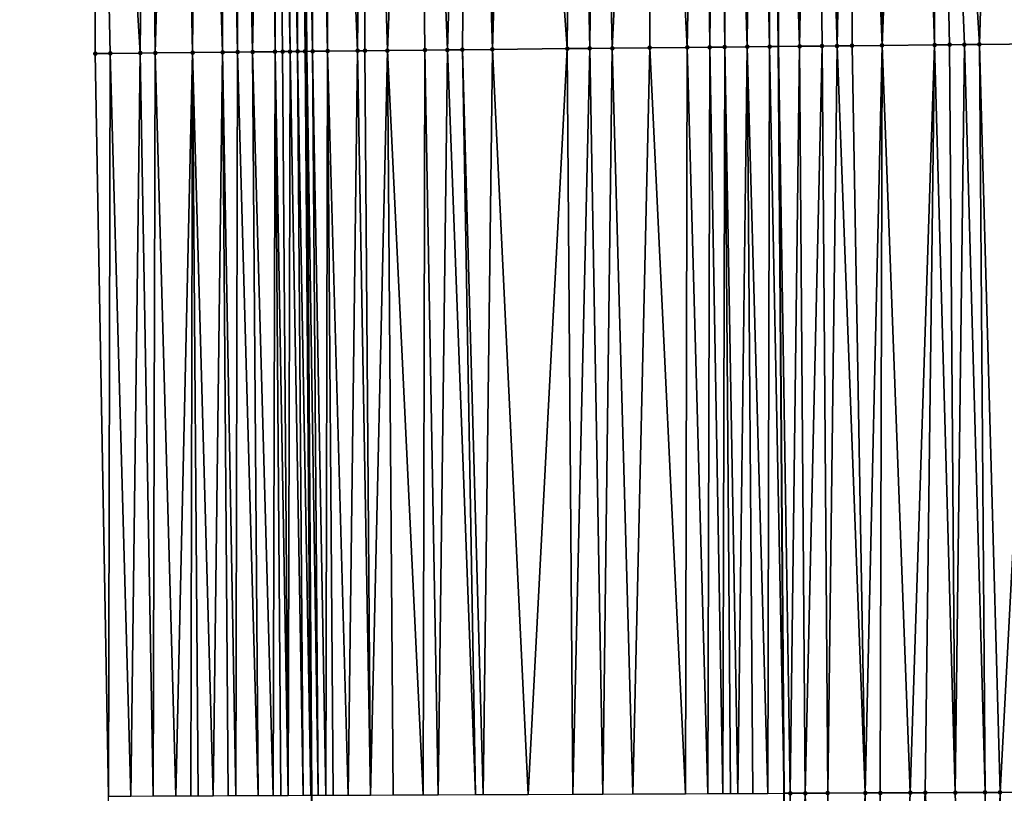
# Model space of a CAD drawing. Header units: feet. Extents: x 2004186 to 2014793, y 836912 to 864902.
# Tile 310 of 974: x 2010718 to 2010744, y 845961 to 845982. Entities that reach past the tile are written whole.
import ezdxf

# ---------------------------------------------------------------- set-up
doc = ezdxf.new("R2010")
doc.units = ezdxf.units.FT
doc.header["$LTSCALE"] = 100
doc.header["$MEASUREMENT"] = 0
for name, color, linetype, lineweight in [('EP_Travel Lane', 5, 'Continuous', 40), ('GPL_Skip Line', 2, 'Continuous', 40), ('Road Shots', 4, 'Continuous', 200), ('Road X-Section', 30, 'Continuous', 13)]:
    doc.layers.add(name, color=color, linetype=linetype, lineweight=lineweight)
doc.layers.add('I-77 SB_MM21-27-Surface-Border', color=7, linetype='Continuous')
doc.layers.add('I-77 SB_MM21-27-Surface-TIN', color=7, linetype='Continuous')

msp = doc.modelspace()

# ---------------------------------------------------------------- linework, layer by layer
at = {"layer": 'EP_Travel Lane'}
msp.add_polyline3d([(2010722.705964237, 845761.7021075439, 425.0050166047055), (2010723.352962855, 845781.692082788, 425.1876852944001), (2010723.911376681, 845801.5690235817, 425.3768788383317), (2010724.297133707, 845821.4646179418, 425.5774614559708), (2010724.598440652, 845841.4595824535, 425.7656775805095), (2010724.899755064, 845861.4550425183, 425.9601118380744), (2010725.134369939, 845881.2516384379, 426.1582307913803), (2010725.246468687, 845901.1065704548, 426.3858411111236), (2010725.302766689, 845921.1055584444, 426.6030436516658), (2010725.359059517, 845941.1027080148, 426.8172123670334), (2010725.345600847, 845960.8608194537, 427.0320121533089), (2010725.217076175, 845980.7078385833, 427.2257612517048), (2010725.046610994, 846000.7055091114, 427.4436580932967), (2010724.876148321, 846020.702885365, 427.6633146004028), (2010724.61601089, 846040.489180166, 427.8715578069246), (2010724.209326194, 846060.3758652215, 428.0537289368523), (2010723.753386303, 846080.3689233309, 428.2517148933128)], dxfattribs=at)
at = {"layer": 'GPL_Skip Line'}
msp.add_polyline3d([(2010735.00175465, 845761.3516280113, 425.4473056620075), (2010735.63421341, 845781.3411571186, 425.6421618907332), (2010736.199726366, 845801.2748992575, 425.8933602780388), (2010736.635738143, 845821.219854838, 426.113222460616), (2010737.009210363, 845841.2136292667, 426.3163967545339), (2010737.382690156, 845861.2078091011, 426.5307603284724), (2010737.67352125, 845881.1068178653, 426.708396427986), (2010737.814525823, 845901.0352713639, 426.9134328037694), (2010737.889335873, 845921.0340159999, 427.1157101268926), (2010737.964142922, 845941.0319583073, 427.3278324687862), (2010737.952741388, 845960.9135045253, 427.5267212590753), (2010737.79674954, 845980.8377834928, 427.732138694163), (2010737.58565998, 846000.8351243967, 427.9571178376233), (2010737.374572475, 846020.8322705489, 428.1892476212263), (2010737.074958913, 846040.725366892, 428.3958278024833), (2010736.632456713, 846060.6663841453, 428.5785453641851), (2010736.141218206, 846080.6587416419, 428.7518538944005)], dxfattribs=at)
at = {"layer": 'I-77 SB_MM21-27-Surface-Border', "color": 3, "linetype": 'ByBlock', "lineweight": -2}
msp.add_polyline3d([(2010717.549640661, 845761.8488889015, 424.8390908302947), (2010717.712514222, 845781.8529040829, 425.009159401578), (2010719.62590575, 845801.6709728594, 425.2506749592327), (2010719.252963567, 845821.5640582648, 425.4147544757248), (2010719.040106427, 845841.5691978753, 425.5709465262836), (2010719.427141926, 845861.5629845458, 425.7555527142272), (2010719.131176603, 845881.3207521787, 425.9175083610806), (2010719.695551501, 845901.1380573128, 426.1531890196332), (2010720.000536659, 845921.1356579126, 426.3906947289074), (2010720.105512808, 845941.1320675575, 426.6186254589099), (2010719.915505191, 845960.8380902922, 426.8223755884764), (2010719.565339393, 845980.6491778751, 427.0229262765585), (2010719.549636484, 846000.648459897, 427.2392904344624), (2010719.733926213, 846020.6495030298, 427.4614194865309), (2010720.038927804, 846040.4022176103, 427.6971068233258), (2010718.811779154, 846060.2494391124, 427.8474846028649), (2010719.536054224, 846080.2701218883, 428.0956971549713)], dxfattribs=at)
at = {"layer": 'I-77 SB_MM21-27-Surface-TIN', "color": 128, "linetype": 'ByBlock', "lineweight": -2}
for points in [[(2010725.749305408, 846000.7125904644, 427.4890559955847), (2010725.549315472, 846000.7105788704, 427.4757900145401), (2010725.765008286, 845980.7133113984, 427.2643283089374)], [(2010726.749253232, 846000.7228207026, 427.539679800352), (2010725.749305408, 846000.7125904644, 427.4890559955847), (2010726.56496784, 845980.7213755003, 427.3141071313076)], [(2010725.749305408, 846000.7125904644, 427.4890559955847), (2010725.765008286, 845980.7133113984, 427.2643283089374), (2010726.56496784, 845980.7213755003, 427.3141071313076)], [(2010726.749253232, 846000.7228207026, 427.539679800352), (2010726.56496784, 845980.7213755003, 427.3141071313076), (2010726.764957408, 845980.7234212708, 427.323927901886)], [(2010728.14917874, 846000.7372771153, 427.5983288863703), (2010726.749253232, 846000.7228207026, 427.539679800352), (2010727.364925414, 845980.7296231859, 427.3476911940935)], [(2010726.749253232, 846000.7228207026, 427.539679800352), (2010726.764957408, 845980.7234212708, 427.323927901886), (2010727.364925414, 845980.7296231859, 427.3476911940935)], [(2010728.14917874, 846000.7372771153, 427.5983288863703), (2010727.364925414, 845980.7296231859, 427.3476911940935), (2010728.364872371, 845980.7399338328, 427.389579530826)], [(2010729.549103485, 846000.75180419, 427.6505355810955), (2010728.14917874, 846000.7372771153, 427.5983288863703), (2010728.964840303, 845980.7461426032, 427.4127380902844)], [(2010728.14917874, 846000.7372771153, 427.5983288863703), (2010728.364872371, 845980.7399338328, 427.389579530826), (2010728.964840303, 845980.7461426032, 427.4127380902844)], [(2010729.549103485, 846000.75180419, 427.6505355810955), (2010728.964840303, 845980.7461426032, 427.4127380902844), (2010729.364818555, 845980.7503161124, 427.4251488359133)], [(2010729.549103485, 846000.75180419, 427.6505355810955), (2010729.364818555, 845980.7503161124, 427.4251488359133), (2010730.164775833, 845980.7585912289, 427.4563130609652)], [(2010730.149071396, 846000.7580149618, 427.6742881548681), (2010729.549103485, 846000.75180419, 427.6505355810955), (2010730.164775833, 845980.7585912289, 427.4563130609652)], [(2010730.749039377, 846000.7642192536, 427.6986315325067), (2010730.149071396, 846000.7580149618, 427.6742881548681), (2010730.164775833, 845980.7585912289, 427.4563130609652)], [(2010730.749039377, 846000.7642192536, 427.6986315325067), (2010730.164775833, 845980.7585912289, 427.4563130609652), (2010732.164667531, 845980.779417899, 427.5219725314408)], [(2010732.348952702, 846000.7808836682, 427.7526396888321), (2010730.749039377, 846000.7642192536, 427.6986315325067), (2010732.164667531, 845980.779417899, 427.5219725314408)], [(2010732.348952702, 846000.7808836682, 427.7526396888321), (2010732.164667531, 845980.779417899, 427.5219725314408), (2010732.764635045, 845980.7856655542, 427.5417008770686)], [(2010732.948921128, 846000.7870466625, 427.7807482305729), (2010732.348952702, 846000.7808836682, 427.7526396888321), (2010732.764635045, 845980.7856655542, 427.5417008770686)], [(2010732.948921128, 846000.7870466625, 427.7807482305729), (2010732.764635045, 845980.7856655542, 427.5417008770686), (2010733.364603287, 845980.7918455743, 427.5673956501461)], [(2010734.348846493, 846000.8015162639, 427.8381948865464), (2010732.948921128, 846000.7870466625, 427.7807482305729), (2010733.364603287, 845980.7918455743, 427.5673956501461)], [(2010734.348846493, 846000.8015162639, 427.8381948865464), (2010733.364603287, 845980.7918455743, 427.5673956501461), (2010734.364550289, 845980.8021519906, 427.6096571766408)], [(2010735.748771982, 846000.8159743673, 427.8966898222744), (2010734.348846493, 846000.8015162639, 427.8381948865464), (2010735.364496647, 845980.8125182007, 427.6466440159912)], [(2010734.348846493, 846000.8015162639, 427.8381948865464), (2010734.364550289, 845980.8021519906, 427.6096571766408), (2010735.364496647, 845980.8125182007, 427.6466440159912)], [(2010735.748771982, 846000.8159743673, 427.8966898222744), (2010735.364496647, 845980.8125182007, 427.6466440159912), (2010735.964464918, 845980.8186955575, 427.6725737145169)], [(2010736.148751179, 846000.8200602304, 427.9175075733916), (2010735.748771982, 846000.8159743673, 427.8966898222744), (2010735.964464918, 845980.8186955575, 427.6725737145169)], [(2010736.148751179, 846000.8200602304, 427.9175075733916), (2010735.964464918, 845980.8186955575, 427.6725737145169), (2010736.364443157, 845980.8228701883, 427.6848855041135)], [(2010736.348740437, 846000.8221347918, 427.9250326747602), (2010736.148751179, 846000.8200602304, 427.9175075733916), (2010736.364443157, 845980.8228701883, 427.6848855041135)], [(2010736.748718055, 846000.8263669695, 427.9325105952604), (2010736.348740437, 846000.8221347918, 427.9250326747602), (2010736.964409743, 845980.8292038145, 427.6970299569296)], [(2010736.348740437, 846000.8221347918, 427.9250326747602), (2010736.364443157, 845980.8228701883, 427.6848855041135), (2010736.964409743, 845980.8292038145, 427.6970299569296)], [(2010736.948706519, 846000.8285150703, 427.9333309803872), (2010736.748718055, 846000.8263669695, 427.9325105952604), (2010736.964409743, 845980.8292038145, 427.6970299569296)], [(2010737.148695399, 846000.8306246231, 427.9376658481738), (2010736.948706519, 846000.8285150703, 427.9333309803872), (2010736.964409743, 845980.8292038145, 427.6970299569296)], [(2010737.148695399, 846000.8306246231, 427.9376658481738), (2010736.964409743, 845980.8292038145, 427.6970299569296), (2010737.564377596, 845980.8354200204, 427.7195325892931)], [(2010737.148695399, 846000.8306246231, 427.9376658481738), (2010737.564377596, 845980.8354200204, 427.7195325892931), (2010737.58565998, 846000.8351243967, 427.9571178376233)], [(2010737.564377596, 845980.8354200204, 427.7195325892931), (2010737.79674954, 845980.8377834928, 427.732138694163), (2010737.58565998, 846000.8351243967, 427.9571178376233)], [(2010737.748663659, 846000.8368029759, 427.96437413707), (2010737.58565998, 846000.8351243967, 427.9571178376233), (2010737.79674954, 845980.8377834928, 427.732138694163)], [(2010738.148643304, 846000.8408472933, 427.9889796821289), (2010737.748663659, 846000.8368029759, 427.96437413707), (2010738.36433637, 845980.8435564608, 427.7629301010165)], [(2010737.748663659, 846000.8368029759, 427.96437413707), (2010737.79674954, 845980.8377834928, 427.732138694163), (2010738.36433637, 845980.8435564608, 427.7629301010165)], [(2010738.748611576, 846000.8470246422, 428.0157794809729), (2010738.148643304, 846000.8408472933, 427.9889796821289), (2010738.36433637, 845980.8435564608, 427.7629301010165)], [(2010738.748611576, 846000.8470246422, 428.0157794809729), (2010738.36433637, 845980.8435564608, 427.7629301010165), (2010738.964304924, 845980.849707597, 427.7911728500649)], [(2010739.748557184, 846000.8574603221, 428.0476727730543), (2010738.748611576, 846000.8470246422, 428.0157794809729), (2010739.364283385, 845980.8538616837, 427.8052969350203)], [(2010738.748611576, 846000.8470246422, 428.0157794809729), (2010738.964304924, 845980.849707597, 427.7911728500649), (2010739.364283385, 845980.8538616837, 427.8052969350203)], [(2010739.748557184, 846000.8574603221, 428.0476727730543), (2010739.364283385, 845980.8538616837, 427.8052969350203), (2010739.764261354, 845980.8580614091, 427.8153949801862)], [(2010740.348524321, 846000.8637428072, 428.0648871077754), (2010739.748557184, 846000.8574603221, 428.0476727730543), (2010740.564218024, 845980.8663928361, 427.8415918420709)], [(2010739.748557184, 846000.8574603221, 428.0476727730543), (2010739.764261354, 845980.8580614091, 427.8153949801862), (2010740.564218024, 845980.8663928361, 427.8415918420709)], [(2010740.748502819, 846000.8678934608, 428.0797977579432), (2010740.348524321, 846000.8637428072, 428.0648871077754), (2010740.564218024, 845980.8663928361, 427.8415918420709)], [(2010741.348470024, 846000.8741696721, 428.0975840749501), (2010740.564218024, 845980.8663928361, 427.8415918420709), (2010741.964142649, 845980.8809310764, 427.8911198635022)], [(2010741.348470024, 846000.8741696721, 428.0975840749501), (2010740.748502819, 846000.8678934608, 428.0797977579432), (2010740.564218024, 845980.8663928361, 427.8415918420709)], [(2010741.948437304, 846000.8804390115, 428.1159969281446), (2010741.348470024, 846000.8741696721, 428.0975840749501), (2010741.964142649, 845980.8809310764, 427.8911198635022)], [(2010743.748341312, 846000.8990457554, 428.1895860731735), (2010741.948437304, 846000.8804390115, 428.1159969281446), (2010743.1640786, 845980.8933406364, 427.9381410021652)], [(2010743.1640786, 845980.8933406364, 427.9381410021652), (2010741.948437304, 846000.8804390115, 428.1159969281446), (2010742.764099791, 845980.889218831, 427.9211692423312)], [(2010742.764099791, 845980.889218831, 427.9211692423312), (2010741.948437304, 846000.8804390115, 428.1159969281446), (2010742.36412135, 845980.8850629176, 427.9072063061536)], [(2010741.948437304, 846000.8804390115, 428.1159969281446), (2010741.964142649, 845980.8809310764, 427.8911198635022), (2010742.36412135, 845980.8850629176, 427.9072063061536)], [(2010743.748341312, 846000.8990457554, 428.1895860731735), (2010743.1640786, 845980.8933406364, 427.9381410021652), (2010744.76399233, 845980.909967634, 427.9936977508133)], [(2010744.748287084, 846000.9094662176, 428.2228667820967), (2010743.748341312, 846000.8990457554, 428.1895860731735), (2010744.76399233, 845980.909967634, 427.9936977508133)], [(2010720.949562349, 846000.6628831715, 427.3009608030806), (2010719.549636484, 846000.648459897, 427.2392904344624), (2010720.765276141, 845980.6615135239, 427.0764674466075)], [(2010719.549636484, 846000.648459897, 427.2392904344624), (2010719.965318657, 845980.6532574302, 427.0436251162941), (2010720.765276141, 845980.6615135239, 427.0764674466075)], [(2010719.549636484, 846000.648459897, 427.2392904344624), (2010719.565339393, 845980.6491778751, 427.0229262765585), (2010719.965318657, 845980.6532574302, 427.0436251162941)], [(2010720.949562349, 846000.6628831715, 427.3009608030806), (2010720.765276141, 845980.6615135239, 427.0764674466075), (2010721.165254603, 845980.6656675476, 427.0905970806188)], [(2010721.749520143, 846000.6711103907, 427.3375368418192), (2010720.949562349, 846000.6628831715, 427.3009608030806), (2010721.165254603, 845980.6656675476, 427.0905970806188)], [(2010721.749520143, 846000.6711103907, 427.3375368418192), (2010721.165254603, 845980.6656675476, 427.0905970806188), (2010722.165202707, 845980.6758718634, 427.141865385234)], [(2010722.349488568, 846000.6772736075, 427.3656251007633), (2010721.749520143, 846000.6711103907, 427.3375368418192), (2010722.165202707, 845980.6758718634, 427.141865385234)], [(2010722.349488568, 846000.6772736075, 427.3656251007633), (2010722.165202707, 845980.6758718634, 427.141865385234), (2010722.965160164, 845980.6841303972, 427.1744924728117)], [(2010722.949456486, 846000.6834836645, 427.3894428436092), (2010722.349488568, 846000.6772736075, 427.3656251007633), (2010722.965160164, 845980.6841303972, 427.1744924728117)], [(2010723.349434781, 846000.6876531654, 427.402635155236), (2010722.949456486, 846000.6834836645, 427.3894428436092), (2010723.365139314, 845980.6882205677, 427.19425490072)], [(2010722.949456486, 846000.6834836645, 427.3894428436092), (2010722.965160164, 845980.6841303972, 427.1744924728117), (2010723.365139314, 845980.6882205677, 427.19425490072)], [(2010723.549424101, 846000.6897218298, 427.410697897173), (2010723.349434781, 846000.6876531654, 427.402635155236), (2010723.765118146, 845980.6923402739, 427.2114118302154)], [(2010723.349434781, 846000.6876531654, 427.402635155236), (2010723.365139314, 845980.6882205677, 427.19425490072), (2010723.765118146, 845980.6923402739, 427.2114118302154)], [(2010724.14939307, 846000.6958345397, 427.4433909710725), (2010723.549424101, 846000.6897218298, 427.410697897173), (2010723.765118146, 845980.6923402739, 427.2114118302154)], [(2010724.14939307, 846000.6958345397, 427.4433909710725), (2010723.765118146, 845980.6923402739, 427.2114118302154), (2010724.365087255, 845980.69843995, 427.2441941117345)], [(2010724.349382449, 846000.6978978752, 427.4519395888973), (2010724.14939307, 846000.6958345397, 427.4433909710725), (2010724.365087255, 845980.69843995, 427.2441941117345)], [(2010724.549370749, 846000.7000611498, 427.451376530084), (2010724.349382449, 846000.6978978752, 427.4519395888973), (2010724.765063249, 845980.7028227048, 427.2381462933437)], [(2010724.349382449, 846000.6978978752, 427.4519395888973), (2010724.565075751, 845980.7005850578, 427.2452518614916), (2010724.765063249, 845980.7028227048, 427.2381462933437)], [(2010724.349382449, 846000.6978978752, 427.4519395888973), (2010724.365087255, 845980.69843995, 427.2441941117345), (2010724.565075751, 845980.7005850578, 427.2452518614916)], [(2010724.949346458, 846000.704470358, 427.4427142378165), (2010724.549370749, 846000.7000611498, 427.451376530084), (2010724.965050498, 845980.7050834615, 427.2290021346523)], [(2010724.549370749, 846000.7000611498, 427.451376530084), (2010724.765063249, 845980.7028227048, 427.2381462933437), (2010724.965050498, 845980.7050834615, 427.2290021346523)], [(2010724.949346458, 846000.704470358, 427.4427142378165), (2010725.217076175, 845980.7078385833, 427.2257612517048), (2010725.046610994, 846000.7055091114, 427.4436580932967)], [(2010724.949346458, 846000.704470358, 427.4427142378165), (2010725.165038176, 845980.7073044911, 427.2233624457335), (2010725.217076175, 845980.7078385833, 427.2257612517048)], [(2010724.949346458, 846000.704470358, 427.4427142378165), (2010724.965050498, 845980.7050834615, 427.2290021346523), (2010725.165038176, 845980.7073044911, 427.2233624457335)], [(2010725.149335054, 846000.7066061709, 427.4446549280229), (2010725.046610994, 846000.7055091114, 427.4436580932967), (2010725.36502767, 845980.7093570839, 427.2325814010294)], [(2010725.36502767, 845980.7093570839, 427.2325814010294), (2010725.046610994, 846000.7055091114, 427.4436580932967), (2010725.217076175, 845980.7078385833, 427.2257612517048)], [(2010725.349325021, 846000.7086149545, 427.458177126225), (2010725.149335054, 846000.7066061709, 427.4446549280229), (2010725.36502767, 845980.7093570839, 427.2325814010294)], [(2010725.549315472, 846000.7105788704, 427.4757900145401), (2010725.349325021, 846000.7086149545, 427.458177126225), (2010725.765008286, 845980.7133113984, 427.2643283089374)], [(2010725.349325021, 846000.7086149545, 427.458177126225), (2010725.36502767, 845980.7093570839, 427.2325814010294), (2010725.765008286, 845980.7133113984, 427.2643283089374)], [(2010728.964840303, 845980.7461426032, 427.4127380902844), (2010728.364872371, 845980.7399338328, 427.389579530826), (2010728.715430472, 845960.8745727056, 427.1949891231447)], [(2010728.964840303, 845980.7461426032, 427.4127380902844), (2010728.715430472, 845960.8745727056, 427.1949891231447), (2010729.715421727, 845960.878773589, 427.2321809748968)], [(2010729.364818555, 845980.7503161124, 427.4251488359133), (2010728.964840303, 845980.7461426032, 427.4127380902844), (2010729.715421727, 845960.878773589, 427.2321809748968)], [(2010730.164775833, 845980.7585912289, 427.4563130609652), (2010729.364818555, 845980.7503161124, 427.4251488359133), (2010729.915419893, 845960.8796323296, 427.2378857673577)], [(2010729.364818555, 845980.7503161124, 427.4251488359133), (2010729.715421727, 845960.878773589, 427.2321809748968), (2010729.915419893, 845960.8796323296, 427.2378857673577)], [(2010730.164775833, 845980.7585912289, 427.4563130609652), (2010729.915419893, 845960.8796323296, 427.2378857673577), (2010731.115409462, 845960.8846599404, 427.2837719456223)], [(2010732.164667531, 845980.779417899, 427.5219725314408), (2010730.164775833, 845980.7585912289, 427.4563130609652), (2010731.115409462, 845960.8846599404, 427.2837719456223)], [(2010732.164667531, 845980.779417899, 427.5219725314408), (2010731.115409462, 845960.8846599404, 427.2837719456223), (2010732.315398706, 845960.889757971, 427.3230819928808)], [(2010732.764635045, 845980.7856655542, 427.5417008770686), (2010732.164667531, 845980.779417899, 427.5219725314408), (2010732.315398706, 845960.889757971, 427.3230819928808)], [(2010732.764635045, 845980.7856655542, 427.5417008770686), (2010732.315398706, 845960.889757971, 427.3230819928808), (2010733.115391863, 845960.893085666, 427.355918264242)], [(2010733.364603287, 845980.7918455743, 427.5673956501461), (2010732.764635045, 845980.7856655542, 427.5417008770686), (2010733.115391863, 845960.893085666, 427.355918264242)], [(2010733.364603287, 845980.7918455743, 427.5673956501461), (2010733.115391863, 845960.893085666, 427.355918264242), (2010733.915385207, 845960.896372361, 427.3925833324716)], [(2010734.364550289, 845980.8021519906, 427.6096571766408), (2010733.364603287, 845980.7918455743, 427.5673956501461), (2010733.915385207, 845960.896372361, 427.3925833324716)], [(2010734.364550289, 845980.8021519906, 427.6096571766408), (2010733.915385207, 845960.896372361, 427.3925833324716), (2010735.315372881, 845960.9022717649, 427.4429553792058)], [(2010735.364496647, 845980.8125182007, 427.6466440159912), (2010734.364550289, 845980.8021519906, 427.6096571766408), (2010735.315372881, 845960.9022717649, 427.4429553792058)], [(2010735.364496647, 845980.8125182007, 427.6466440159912), (2010735.315372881, 845960.9022717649, 427.4429553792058), (2010735.915367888, 845960.9047372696, 427.4704090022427)], [(2010735.964464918, 845980.8186955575, 427.6725737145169), (2010735.364496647, 845980.8125182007, 427.6466440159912), (2010735.915367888, 845960.9047372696, 427.4704090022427)], [(2010735.964464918, 845980.8186955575, 427.6725737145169), (2010735.915367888, 845960.9047372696, 427.4704090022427), (2010736.315364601, 845960.9063717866, 427.4895661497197)], [(2010736.364443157, 845980.8228701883, 427.6848855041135), (2010735.964464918, 845980.8186955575, 427.6725737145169), (2010736.315364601, 845960.9063717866, 427.4895661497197)], [(2010736.364443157, 845980.8228701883, 427.6848855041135), (2010736.315364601, 845960.9063717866, 427.4895661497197), (2010736.515362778, 845960.9072281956, 427.4954886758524)], [(2010736.964409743, 845980.8292038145, 427.6970299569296), (2010736.364443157, 845980.8228701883, 427.6848855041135), (2010736.715360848, 845960.9081077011, 427.4992543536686)], [(2010736.364443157, 845980.8228701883, 427.6848855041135), (2010736.515362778, 845960.9072281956, 427.4954886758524), (2010736.715360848, 845960.9081077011, 427.4992543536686)], [(2010736.964409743, 845980.8292038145, 427.6970299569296), (2010736.715360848, 845960.9081077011, 427.4992543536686), (2010737.115356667, 845960.909936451, 427.5002731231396)], [(2010737.564377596, 845980.8354200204, 427.7195325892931), (2010736.964409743, 845980.8292038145, 427.6970299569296), (2010737.515352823, 845960.9116922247, 427.5081067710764)], [(2010736.964409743, 845980.8292038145, 427.6970299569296), (2010737.115356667, 845960.909936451, 427.5002731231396), (2010737.515352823, 845960.9116922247, 427.5081067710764)], [(2010737.564377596, 845980.8354200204, 427.7195325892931), (2010737.515352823, 845960.9116922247, 427.5081067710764), (2010737.952741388, 845960.9135045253, 427.5267212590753)], [(2010737.564377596, 845980.8354200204, 427.7195325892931), (2010737.952741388, 845960.9135045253, 427.5267212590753), (2010737.79674954, 845980.8377834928, 427.732138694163)], [(2010738.36433637, 845980.8435564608, 427.7629301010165), (2010737.79674954, 845980.8377834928, 427.732138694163), (2010738.115347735, 845960.9141782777, 427.5336414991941)], [(2010738.115347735, 845960.9141782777, 427.5336414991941), (2010737.79674954, 845980.8377834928, 427.732138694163), (2010737.952741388, 845960.9135045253, 427.5267212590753)], [(2010738.36433637, 845980.8435564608, 427.7629301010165), (2010738.115347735, 845960.9141782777, 427.5336414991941), (2010738.515344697, 845960.9157585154, 427.5578675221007)], [(2010738.964304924, 845980.849707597, 427.7911728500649), (2010738.36433637, 845980.8435564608, 427.7629301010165), (2010738.515344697, 845960.9157585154, 427.5578675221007)], [(2010738.964304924, 845980.849707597, 427.7911728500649), (2010738.515344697, 845960.9157585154, 427.5578675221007), (2010739.115339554, 845960.9182565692, 427.5822815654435)], [(2010739.364283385, 845980.8538616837, 427.8052969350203), (2010738.964304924, 845980.849707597, 427.7911728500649), (2010739.115339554, 845960.9182565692, 427.5822815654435)], [(2010739.364283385, 845980.8538616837, 427.8052969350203), (2010739.115339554, 845960.9182565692, 427.5822815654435), (2010740.115330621, 845960.9224984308, 427.6156466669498)], [(2010739.764261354, 845980.8580614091, 427.8153949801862), (2010739.364283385, 845980.8538616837, 427.8052969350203), (2010740.115330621, 845960.9224984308, 427.6156466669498)], [(2010740.564218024, 845980.8663928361, 427.8415918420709), (2010739.764261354, 845980.8580614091, 427.8153949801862), (2010740.115330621, 845960.9224984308, 427.6156466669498)], [(2010740.564218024, 845980.8663928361, 427.8415918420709), (2010740.115330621, 845960.9224984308, 427.6156466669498), (2010740.515327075, 845960.9241893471, 427.6295370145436)], [(2010740.564218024, 845980.8663928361, 427.8415918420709), (2010740.515327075, 845960.9241893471, 427.6295370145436), (2010741.315319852, 845960.9275994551, 427.6546771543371)], [(2010741.964142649, 845980.8809310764, 427.8911198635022), (2010740.564218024, 845980.8663928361, 427.8415918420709), (2010741.315319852, 845960.9275994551, 427.6546771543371)], [(2010741.964142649, 845980.8809310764, 427.8911198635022), (2010741.315319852, 845960.9275994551, 427.6546771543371), (2010741.715316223, 845960.9293083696, 427.6668867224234)], [(2010741.964142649, 845980.8809310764, 427.8911198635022), (2010741.715316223, 845960.9293083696, 427.6668867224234), (2010742.515309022, 845960.9327136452, 427.6924781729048)], [(2010742.36412135, 845980.8850629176, 427.9072063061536), (2010741.964142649, 845980.8809310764, 427.8911198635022), (2010742.515309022, 845960.9327136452, 427.6924781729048)], [(2010742.764099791, 845980.889218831, 427.9211692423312), (2010742.36412135, 845980.8850629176, 427.9072063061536), (2010742.515309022, 845960.9327136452, 427.6924781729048)], [(2010742.764099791, 845980.889218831, 427.9211692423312), (2010742.515309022, 845960.9327136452, 427.6924781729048), (2010743.315302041, 845960.9360713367, 427.7225132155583)], [(2010743.1640786, 845980.8933406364, 427.9381410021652), (2010742.764099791, 845980.889218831, 427.9211692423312), (2010743.315302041, 845960.9360713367, 427.7225132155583)], [(2010744.76399233, 845980.909967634, 427.9936977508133), (2010743.1640786, 845980.8933406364, 427.9381410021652), (2010743.715298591, 845960.9377412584, 427.7383641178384)], [(2010743.1640786, 845980.8933406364, 427.9381410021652), (2010743.315302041, 845960.9360713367, 427.7225132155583), (2010743.715298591, 845960.9377412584, 427.7383641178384)], [(2010744.76399233, 845980.909967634, 427.9936977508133), (2010743.715298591, 845960.9377412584, 427.7383641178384), (2010744.715289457, 845960.9420267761, 427.7676524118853)], [(2010719.965318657, 845980.6532574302, 427.0436251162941), (2010719.565339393, 845980.6491778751, 427.0229262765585), (2010719.915505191, 845960.8380902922, 426.8223755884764)], [(2010719.965318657, 845980.6532574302, 427.0436251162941), (2010719.915505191, 845960.8380902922, 426.8223755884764), (2010720.515500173, 845960.8405610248, 426.8493410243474)], [(2010720.765276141, 845980.6615135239, 427.0764674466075), (2010719.965318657, 845980.6532574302, 427.0436251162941), (2010720.515500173, 845960.8405610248, 426.8493410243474)], [(2010720.765276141, 845980.6615135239, 427.0764674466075), (2010720.515500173, 845960.8405610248, 426.8493410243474), (2010721.115495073, 845960.8430496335, 426.8746370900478)], [(2010721.165254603, 845980.6656675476, 427.0905970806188), (2010720.765276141, 845980.6615135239, 427.0764674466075), (2010721.115495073, 845960.8430496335, 426.8746370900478)], [(2010721.165254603, 845980.6656675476, 427.0905970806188), (2010721.115495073, 845960.8430496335, 426.8746370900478), (2010721.715490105, 845960.8455096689, 426.9026014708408)], [(2010722.165202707, 845980.6758718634, 427.141865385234), (2010721.165254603, 845980.6656675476, 427.0905970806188), (2010721.715490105, 845960.8455096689, 426.9026014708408)], [(2010722.165202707, 845980.6758718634, 427.141865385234), (2010721.715490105, 845960.8455096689, 426.9026014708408), (2010722.115486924, 845960.8471211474, 426.9239100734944)], [(2010722.165202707, 845980.6758718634, 427.141865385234), (2010722.115486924, 845960.8471211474, 426.9239100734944), (2010722.315485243, 845960.847946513, 426.9327315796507)], [(2010722.965160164, 845980.6841303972, 427.1744924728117), (2010722.165202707, 845980.6758718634, 427.141865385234), (2010722.715482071, 845960.8495560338, 426.9542229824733)], [(2010722.165202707, 845980.6758718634, 427.141865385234), (2010722.315485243, 845960.847946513, 426.9327315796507), (2010722.715482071, 845960.8495560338, 426.9542229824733)], [(2010722.965160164, 845980.6841303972, 427.1744924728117), (2010722.715482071, 845960.8495560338, 426.9542229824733), (2010723.115478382, 845960.8512778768, 426.9652252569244)], [(2010723.365139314, 845980.6882205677, 427.19425490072), (2010722.965160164, 845980.6841303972, 427.1744924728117), (2010723.315476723, 845960.8520986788, 426.9744729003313)], [(2010722.965160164, 845980.6841303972, 427.1744924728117), (2010723.115478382, 845960.8512778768, 426.9652252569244), (2010723.315476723, 845960.8520986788, 426.9744729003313)], [(2010723.365139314, 845980.6882205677, 427.19425490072), (2010723.315476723, 845960.8520986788, 426.9744729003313), (2010723.915472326, 845960.8544344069, 427.0140456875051)], [(2010723.765118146, 845980.6923402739, 427.2114118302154), (2010723.365139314, 845980.6882205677, 427.19425490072), (2010723.915472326, 845960.8544344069, 427.0140456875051)], [(2010724.365087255, 845980.69843995, 427.2441941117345), (2010723.765118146, 845980.6923402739, 427.2114118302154), (2010724.315468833, 845960.8561135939, 427.0290313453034)], [(2010723.765118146, 845980.6923402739, 427.2114118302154), (2010723.915472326, 845960.8544344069, 427.0140456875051), (2010724.315468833, 845960.8561135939, 427.0290313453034)], [(2010724.365087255, 845980.69843995, 427.2441941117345), (2010724.315468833, 845960.8561135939, 427.0290313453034), (2010724.51546699, 845960.8569742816, 427.0345542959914)], [(2010724.565075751, 845980.7005850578, 427.2452518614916), (2010724.365087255, 845980.69843995, 427.2441941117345), (2010724.71546495, 845960.8578777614, 427.0360811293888)], [(2010724.365087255, 845980.69843995, 427.2441941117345), (2010724.51546699, 845960.8569742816, 427.0345542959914), (2010724.71546495, 845960.8578777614, 427.0360811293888)], [(2010724.765063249, 845980.7028227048, 427.2381462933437), (2010724.565075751, 845980.7005850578, 427.2452518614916), (2010724.71546495, 845960.8578777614, 427.0360811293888)], [(2010724.765063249, 845980.7028227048, 427.2381462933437), (2010724.71546495, 845960.8578777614, 427.0360811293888), (2010725.115460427, 845960.8597811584, 427.0301290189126)], [(2010724.965050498, 845980.7050834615, 427.2290021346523), (2010724.765063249, 845980.7028227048, 427.2381462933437), (2010725.115460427, 845960.8597811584, 427.0301290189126)], [(2010725.165038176, 845980.7073044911, 427.2233624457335), (2010724.965050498, 845980.7050834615, 427.2290021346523), (2010725.315458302, 845960.8607029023, 427.0299502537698)], [(2010724.965050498, 845980.7050834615, 427.2290021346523), (2010725.115460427, 845960.8597811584, 427.0301290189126), (2010725.315458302, 845960.8607029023, 427.0299502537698)], [(2010725.165038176, 845980.7073044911, 427.2233624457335), (2010725.345600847, 845960.8608194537, 427.0320121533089), (2010725.217076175, 845980.7078385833, 427.2257612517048)], [(2010725.165038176, 845980.7073044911, 427.2233624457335), (2010725.315458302, 845960.8607029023, 427.0299502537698), (2010725.345600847, 845960.8608194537, 427.0320121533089)], [(2010725.36502767, 845980.7093570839, 427.2325814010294), (2010725.217076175, 845980.7078385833, 427.2257612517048), (2010725.515456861, 845960.8614762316, 427.0436311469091)], [(2010725.515456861, 845960.8614762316, 427.0436311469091), (2010725.217076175, 845980.7078385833, 427.2257612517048), (2010725.345600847, 845960.8608194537, 427.0320121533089)], [(2010725.765008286, 845980.7133113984, 427.2643283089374), (2010725.36502767, 845980.7093570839, 427.2325814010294), (2010725.715455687, 845960.8621914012, 427.0627432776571)], [(2010725.36502767, 845980.7093570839, 427.2325814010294), (2010725.515456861, 845960.8614762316, 427.0436311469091), (2010725.715455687, 845960.8621914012, 427.0627432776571)], [(2010725.765008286, 845980.7133113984, 427.2643283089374), (2010725.715455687, 845960.8621914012, 427.0627432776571), (2010725.915454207, 845960.8629731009, 427.0756425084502)], [(2010726.56496784, 845980.7213755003, 427.3141071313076), (2010725.765008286, 845980.7133113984, 427.2643283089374), (2010726.31545081, 845960.8646315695, 427.0925629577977)], [(2010725.765008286, 845980.7133113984, 427.2643283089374), (2010725.915454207, 845960.8629731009, 427.0756425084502), (2010726.31545081, 845960.8646315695, 427.0925629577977)], [(2010726.56496784, 845980.7213755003, 427.3141071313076), (2010726.31545081, 845960.8646315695, 427.0925629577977), (2010726.915445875, 845960.8670843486, 427.1212049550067)], [(2010726.764957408, 845980.7234212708, 427.323927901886), (2010726.56496784, 845980.7213755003, 427.3141071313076), (2010726.915445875, 845960.8670843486, 427.1212049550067)], [(2010727.364925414, 845980.7296231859, 427.3476911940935), (2010726.764957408, 845980.7234212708, 427.323927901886), (2010726.915445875, 845960.8670843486, 427.1212049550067)], [(2010727.364925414, 845980.7296231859, 427.3476911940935), (2010726.915445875, 845960.8670843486, 427.1212049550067), (2010727.515440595, 845960.8696120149, 427.1428536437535)], [(2010728.364872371, 845980.7399338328, 427.389579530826), (2010727.364925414, 845980.7296231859, 427.3476911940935), (2010728.315433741, 845960.8729421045, 427.1754662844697)], [(2010727.364925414, 845980.7296231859, 427.3476911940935), (2010727.515440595, 845960.8696120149, 427.1428536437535), (2010728.315433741, 845960.8729421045, 427.1754662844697)], [(2010728.364872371, 845980.7399338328, 427.389579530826), (2010728.315433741, 845960.8729421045, 427.1754662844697), (2010728.715430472, 845960.8745727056, 427.1949891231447)], [(2010738.115347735, 845960.9141782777, 427.5336414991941), (2010737.952741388, 845960.9135045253, 427.5267212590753), (2010737.964142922, 845941.0319583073, 427.3278324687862)], [(2010738.515344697, 845960.9157585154, 427.5578675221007), (2010737.964142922, 845941.0319583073, 427.3278324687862), (2010739.105215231, 845941.0255114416, 427.3787722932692)], [(2010738.515344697, 845960.9157585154, 427.5578675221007), (2010738.115347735, 845960.9141782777, 427.5336414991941), (2010737.964142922, 845941.0319583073, 427.3278324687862)], [(2010739.115339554, 845960.9182565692, 427.5822815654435), (2010738.515344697, 845960.9157585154, 427.5578675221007), (2010739.105215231, 845941.0255114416, 427.3787722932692)], [(2010739.115339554, 845960.9182565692, 427.5822815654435), (2010739.105215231, 845941.0255114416, 427.3787722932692), (2010739.505208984, 845941.0232715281, 427.3943989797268)], [(2010740.115330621, 845960.9224984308, 427.6156466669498), (2010739.115339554, 845960.9182565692, 427.5822815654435), (2010739.505208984, 845941.0232715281, 427.3943989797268)], [(2010740.115330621, 845960.9224984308, 427.6156466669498), (2010739.505208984, 845941.0232715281, 427.3943989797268), (2010740.105199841, 845941.0199548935, 427.4130144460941)], [(2010740.515327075, 845960.9241893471, 427.6295370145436), (2010740.105199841, 845941.0199548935, 427.4130144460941), (2010740.505193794, 845941.0177530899, 427.4243885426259)], [(2010740.515327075, 845960.9241893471, 427.6295370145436), (2010740.115330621, 845960.9224984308, 427.6156466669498), (2010740.105199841, 845941.0199548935, 427.4130144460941)], [(2010743.105153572, 845941.0032667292, 427.5178075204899), (2010741.715316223, 845960.9293083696, 427.6668867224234), (2010740.505193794, 845941.0177530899, 427.4243885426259)], [(2010741.715316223, 845960.9293083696, 427.6668867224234), (2010741.315319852, 845960.9275994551, 427.6546771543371), (2010740.505193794, 845941.0177530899, 427.4243885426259)], [(2010741.315319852, 845960.9275994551, 427.6546771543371), (2010740.515327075, 845960.9241893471, 427.6295370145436), (2010740.505193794, 845941.0177530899, 427.4243885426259)], [(2010743.105153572, 845941.0032667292, 427.5178075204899), (2010742.515309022, 845960.9327136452, 427.6924781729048), (2010741.715316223, 845960.9293083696, 427.6668867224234)], [(2010743.315302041, 845960.9360713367, 427.7225132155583), (2010742.515309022, 845960.9327136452, 427.6924781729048), (2010743.105153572, 845941.0032667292, 427.5178075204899)], [(2010743.715298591, 845960.9377412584, 427.7383641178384), (2010743.105153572, 845941.0032667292, 427.5178075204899), (2010743.905141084, 845940.998788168, 427.5489196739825)], [(2010743.715298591, 845960.9377412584, 427.7383641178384), (2010743.315302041, 845960.9360713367, 427.7225132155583), (2010743.105153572, 845941.0032667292, 427.5178075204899)], [(2010744.715289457, 845960.9420267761, 427.7676524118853), (2010743.715298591, 845960.9377412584, 427.7383641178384), (2010743.905141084, 845940.998788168, 427.5489196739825)]]:
    msp.add_3dface(points, dxfattribs=at)
at = {"layer": 'Road Shots', "lineweight": 100}
for p in [(2010728.964840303, 845980.7461426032, 427.4127380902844), (2010729.364818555, 845980.7503161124, 427.4251488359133), (2010730.164775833, 845980.7585912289, 427.4563130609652), (2010732.164667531, 845980.779417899, 427.5219725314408), (2010732.764635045, 845980.7856655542, 427.5417008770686), (2010733.364603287, 845980.7918455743, 427.5673956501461), (2010734.364550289, 845980.8021519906, 427.6096571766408), (2010735.364496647, 845980.8125182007, 427.6466440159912), (2010735.964464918, 845980.8186955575, 427.6725737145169), (2010736.364443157, 845980.8228701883, 427.6848855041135), (2010736.964409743, 845980.8292038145, 427.6970299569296), (2010737.564377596, 845980.8354200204, 427.7195325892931), (2010738.36433637, 845980.8435564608, 427.7629301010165), (2010738.964304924, 845980.849707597, 427.7911728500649), (2010739.364283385, 845980.8538616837, 427.8052969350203), (2010739.764261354, 845980.8580614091, 427.8153949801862), (2010740.564218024, 845980.8663928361, 427.8415918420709), (2010741.964142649, 845980.8809310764, 427.8911198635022), (2010742.36412135, 845980.8850629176, 427.9072063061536), (2010742.764099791, 845980.889218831, 427.9211692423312), (2010743.1640786, 845980.8933406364, 427.9381410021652), (2010719.565339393, 845980.6491778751, 427.0229262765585), (2010719.965318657, 845980.6532574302, 427.0436251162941), (2010720.765276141, 845980.6615135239, 427.0764674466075), (2010721.165254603, 845980.6656675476, 427.0905970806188), (2010722.165202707, 845980.6758718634, 427.141865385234), (2010722.965160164, 845980.6841303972, 427.1744924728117), (2010723.365139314, 845980.6882205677, 427.19425490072), (2010723.765118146, 845980.6923402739, 427.2114118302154), (2010724.365087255, 845980.69843995, 427.2441941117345), (2010724.565075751, 845980.7005850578, 427.2452518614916), (2010724.765063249, 845980.7028227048, 427.2381462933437), (2010724.965050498, 845980.7050834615, 427.2290021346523), (2010725.165038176, 845980.7073044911, 427.2233624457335), (2010725.36502767, 845980.7093570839, 427.2325814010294), (2010725.765008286, 845980.7133113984, 427.2643283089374), (2010726.56496784, 845980.7213755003, 427.3141071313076), (2010726.764957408, 845980.7234212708, 427.323927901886), (2010727.364925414, 845980.7296231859, 427.3476911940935), (2010728.364872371, 845980.7399338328, 427.389579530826), (2010738.115347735, 845960.9141782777, 427.5336414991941), (2010738.515344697, 845960.9157585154, 427.5578675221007), (2010739.115339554, 845960.9182565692, 427.5822815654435), (2010740.115330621, 845960.9224984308, 427.6156466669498), (2010740.515327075, 845960.9241893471, 427.6295370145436), (2010741.315319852, 845960.9275994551, 427.6546771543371), (2010741.715316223, 845960.9293083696, 427.6668867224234), (2010742.515309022, 845960.9327136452, 427.6924781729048), (2010743.315302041, 845960.9360713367, 427.7225132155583), (2010743.715298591, 845960.9377412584, 427.7383641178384)]:
    msp.add_point(p, dxfattribs=at)
at = {"layer": 'Road X-Section', "extrusion": (-0.01078479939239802, 0.9998775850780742, 0.01133591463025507), "elevation": 824196.7220716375, "flags": 128}
msp.add_lwpolyline([(-2019726.929466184, -8916.573675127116), (-2019727.329466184, -8916.552974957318), (-2019728.129466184, -8916.520130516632), (-2019728.529466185, -8916.505999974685), (-2019729.529466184, -8916.454728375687), (-2019730.329466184, -8916.422099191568), (-2019730.729466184, -8916.402335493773), (-2019731.129466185, -8916.385177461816), (-2019731.729466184, -8916.352393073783), (-2019731.929466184, -8916.351335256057), (-2019732.129466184, -8916.35844128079), (-2019732.329466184, -8916.367586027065), (-2019732.529466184, -8916.373226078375), (-2019732.729466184, -8916.36400653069), (-2019733.129466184, -8916.332257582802), (-2019733.929466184, -8916.28247556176), (-2019734.129466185, -8916.272654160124), (-2019734.729466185, -8916.248889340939), (-2019735.729466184, -8916.20699831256), (-2019736.329466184, -8916.183838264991), (-2019736.729466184, -8916.171426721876), (-2019737.529466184, -8916.14026049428), (-2019739.529466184, -8916.074596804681), (-2019740.129466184, -8916.054867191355), (-2019740.729466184, -8916.029170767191), (-2019741.729466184, -8915.98690652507), (-2019742.729466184, -8915.94991730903), (-2019743.329466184, -8915.923985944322), (-2019743.729466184, -8915.911673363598), (-2019744.329466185, -8915.89952813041), (-2019744.929466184, -8915.877024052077), (-2019745.729466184, -8915.833623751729), (-2019746.329466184, -8915.805379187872), (-2019746.729466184, -8915.791254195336), (-2019747.129466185, -8915.78115550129), (-2019747.929466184, -8915.75495695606), (-2019749.329466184, -8915.70542575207), (-2019749.729466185, -8915.689338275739), (-2019750.129466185, -8915.675374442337), (-2019750.529466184, -8915.658401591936), (-2019752.129466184, -8915.602841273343), (-2019754.129466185, -8915.527734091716), (-2019754.729466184, -8915.502113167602), (-2019755.129466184, -8915.482215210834), (-2019755.929466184, -8915.450013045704), (-2019756.729466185, -8915.427253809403), (-2019759.329466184, -8915.328563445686), (-2019759.729466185, -8915.315395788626), (-2019760.329466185, -8915.290963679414), (-2019760.929466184, -8915.264526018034), (-2019761.729466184, -8915.229689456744), (-2019763.729466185, -8915.148237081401), (-2019765.129466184, -8915.097367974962), (-2019766.329466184, -8915.045848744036), (-2019767.529466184, -8915.001411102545), (-2019768.329466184, -8914.982667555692), (-2019768.729466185, -8914.97309688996), (-2019768.929466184, -8914.970395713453), (-2019769.129466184, -8914.952838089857), (-2019769.529466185, -8914.910333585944), (-2019769.729466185, -8914.897852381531), (-2019769.929466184, -8914.898133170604), (-2019770.129466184, -8914.89631481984), (-2019770.329466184, -8914.890463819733), (-2019771.129466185, -8914.855045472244), (-2019771.329466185, -8914.840380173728), (-2019771.529466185, -8914.829431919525), (-2019772.329466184, -8914.802602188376), (-2019773.129466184, -8914.780005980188), (-2019773.929466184, -8914.751699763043), (-2019774.929466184, -8914.723335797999), (-2019775.329466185, -8914.71067688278), (-2019775.529466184, -8914.70302072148)], dxfattribs=at)
at = {"layer": 'Road X-Section', "extrusion": (-0.004598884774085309, 0.9999320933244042, 0.01070789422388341), "elevation": 836660.8928665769, "flags": 128}
msp.add_lwpolyline([(-2014589.34932758, -8532.543146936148), (-2014589.949327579, -8532.516179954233), (-2014590.54932758, -8532.490882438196), (-2014591.14932758, -8532.462916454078), (-2014591.54932758, -8532.44160662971), (-2014591.74932758, -8532.43278461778), (-2014592.14932758, -8532.411291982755), (-2014592.549327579, -8532.400289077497), (-2014592.74932758, -8532.39104090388), (-2014593.34932758, -8532.351465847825), (-2014593.74932758, -8532.336479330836), (-2014593.94932758, -8532.33095606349), (-2014594.14932758, -8532.329429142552), (-2014594.54932758, -8532.335381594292), (-2014594.74932758, -8532.33556036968), (-2014594.949327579, -8532.321878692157), (-2014595.14932758, -8532.302765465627), (-2014595.34932758, -8532.289865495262), (-2014595.74932758, -8532.272944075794), (-2014596.34932758, -8532.244300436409), (-2014596.94932758, -8532.222650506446), (-2014597.74932758, -8532.190035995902), (-2014598.14932758, -8532.170512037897), (-2014599.14932758, -8532.133318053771), (-2014599.34932758, -8532.127612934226), (-2014600.54932758, -8532.081724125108), (-2014601.74932758, -8532.042411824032), (-2014602.54932758, -8532.009573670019), (-2014603.349327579, -8531.972906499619), (-2014604.74932758, -8531.922531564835), (-2014605.34932758, -8531.895076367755), (-2014605.74932758, -8531.875918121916), (-2014605.94932758, -8531.869995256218), (-2014606.14932758, -8531.8662293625), (-2014606.54932758, -8531.865210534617), (-2014606.949327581, -8531.857376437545), (-2014607.54932758, -8531.831840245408), (-2014607.94932758, -8531.807612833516), (-2014608.54932758, -8531.783197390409), (-2014609.54932758, -8531.749830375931), (-2014609.94932758, -8531.735939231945), (-2014610.74932758, -8531.710797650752), (-2014611.14932758, -8531.69858738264), (-2014611.94932758, -8531.672994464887), (-2014612.74932758, -8531.642957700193), (-2014613.14932758, -8531.627105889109), (-2014614.14932758, -8531.597815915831), (-2014615.74932758, -8531.541798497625), (-2014616.74932758, -8531.499490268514), (-2014617.34932758, -8531.47207440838), (-2014617.94932758, -8531.44938586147), (-2014618.74932758, -8531.425618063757), (-2014618.94932758, -8531.418375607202), (-2014619.149327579, -8531.405416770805), (-2014619.74932758, -8531.391798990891), (-2014621.54932758, -8531.319486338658), (-2014622.74932758, -8531.270721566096), (-2014623.74932758, -8531.224505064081), (-2014625.94932758, -8531.139354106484), (-2014627.14932758, -8531.095394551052), (-2014628.74932758, -8531.031260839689), (-2014629.74932758, -8530.995693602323), (-2014630.14932758, -8530.986467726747), (-2014630.54932758, -8530.978118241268), (-2014630.74932758, -8530.973338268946), (-2014631.14932758, -8530.968495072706), (-2014631.34932758, -8530.94530921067), (-2014631.54932758, -8530.91810555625), (-2014631.74932758, -8530.898144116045), (-2014631.94932758, -8530.887632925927), (-2014632.14932758, -8530.88896395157), (-2014632.34932758, -8530.88559878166), (-2014633.14932758, -8530.85636177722), (-2014633.34932758, -8530.84749857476), (-2014633.54932758, -8530.830348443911), (-2014633.74932758, -8530.818005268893), (-2014635.34932758, -8530.762557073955), (-2014636.74932758, -8530.713390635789), (-2014637.14932758, -8530.70198026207), (-2014637.54932758, -8530.685996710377), (-2014637.74932758, -8530.681478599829), (-2014637.94932758, -8530.674773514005)], dxfattribs=at)

doc.saveas('drawing.dxf')
